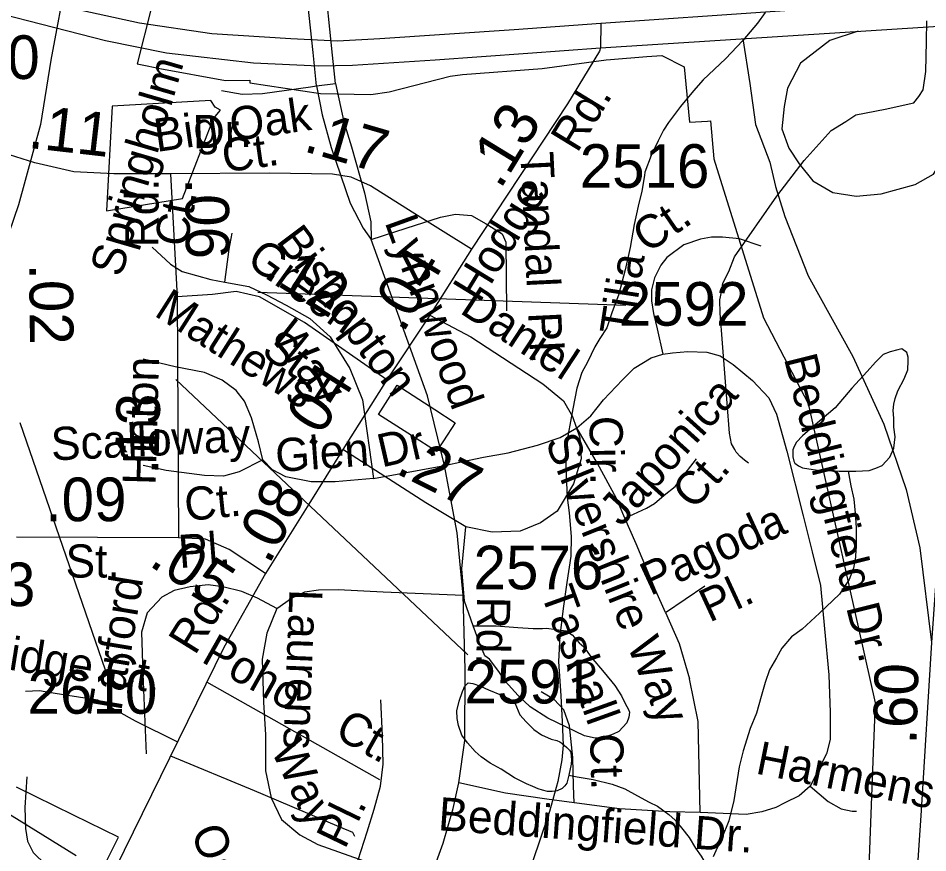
# Model space of a CAD drawing. Extents: x 2169602 to 2449496, y 721995 to 810662.
# Drawn here: x 2384295 to 2386902, y 807063 to 809455 of the extents above; entities that cross this region are included whole.
import ezdxf

# ---------------------------------------------------------------- set-up
doc = ezdxf.new("R2010")
doc.units = 0
doc.layers.add('Default', color=7, linetype='Continuous')

msp = doc.modelspace()

# ---------------------------------------------------------------- linework, layer by layer
at = {"layer": 'Default'}
for p, q in [((2386898.1, 809388.2), (2386899.2, 809447.6)), ((2385149.8, 809260.8), (2385204.9, 809268.1)), ((2385132.9, 809258.4), (2385149.8, 809260.8)), ((2384981.8, 808669.6), (2386036.8, 808632.3)), ((2384747.4, 808419.2), (2385583.9, 807630.6)), ((2384299.8, 808296.6), (2384544.9, 807587.9)), ((2385570.6, 807801.7), (2385562.9, 807879.8)), ((2386150.1, 807751.6), (2386263, 807828.1)), ((2385051, 807430.8), (2384835.8, 807552.2)), ((2385331.6, 807272.5), (2385051, 807430.8)), ((2384732, 807340.8), (2384971.3, 807241.6)), ((2385888.4, 807206.2), (2385887, 807255.4)), ((2385896.6, 807205.1), (2385888.4, 807206.2))]:
    msp.add_line(p, q, dxfattribs=at)
for points in [[(2385965.2, 809439.6), (2385716.8, 809421.6), (2385331.7, 809395.4), (2385210.5, 809389.3), (2385076.4, 809395.4), (2384850.4, 809410.1), (2384642.7, 809440.5), (2384406.2, 809491.8), (2383989.7, 809613.2), (2383518.9, 809726.3), (2383186.6, 809793.4), (2383105.4, 809801.9)], [(2383099.6, 809733.3), (2383296, 809704.3), (2383537.2, 809652), (2384068.2, 809513.8), (2384545.4, 809391.3), (2384720.6, 809355.7), (2384969.7, 809327.4), (2385155.5, 809318.4), (2385253.4, 809320.2), (2385490.2, 809335.2), (2385755.4, 809354.7), (2385964.3, 809369.7)], [(2384435.3, 809586.3), (2384389.3, 809335), (2384359.1, 809150.2), (2384296.1, 808919.7), (2384209.8, 808671.1), (2384138.7, 808429.5), (2384087.9, 808216.3), (2384067.6, 808059), (2383959.9, 807193.7)], [(2385204.9, 809268.1), (2385195.7, 809348.9), (2385172, 809582.8)], [(2385149.8, 809260.8), (2385140.6, 809356.3), (2385116.8, 809578.2)], [(2386963.8, 809509.7), (2385965.2, 809439.6)], [(2384677.7, 809486.9), (2384636.7, 809324.5), (2384664.7, 809318.2), (2384701, 809311.2), (2384889.5, 809276), (2384959.5, 809277.1), (2384959, 809269.8), (2385162, 809239.5), (2385306.2, 809236.6), (2385358.7, 809243.9), (2385533.5, 809289.1), (2385568.7, 809293.4), (2385796.5, 809310.4), (2385980.7, 809336), (2385993, 809337), (2386097, 809344.9), (2386139.5, 809348.1), (2386203.7, 809315.4), (2386219, 809156.6), (2386270.2, 809159.8), (2386279.5, 809160.4), (2386289.2, 809052.1), (2386431, 808596), (2386559, 808350.9), (2386751, 807492.5), (2386744.7, 807326.1), (2386729.5, 806921.7)], [(2384677.7, 809486.9), (2384636.7, 809324.5), (2384664.7, 809318.2), (2384701, 809311.2), (2384889.5, 809276), (2384959.5, 809277.1), (2384959, 809269.8), (2385162, 809239.5), (2385306.2, 809236.6), (2385358.7, 809243.9), (2385533.5, 809289.1), (2385568.7, 809293.4), (2385796.5, 809310.4), (2385980.7, 809336), (2385993, 809337), (2386097, 809344.9), (2386139.5, 809348.1), (2386203.7, 809315.4), (2386219, 809156.6), (2386270.2, 809159.8), (2386279.5, 809160.4), (2386289.2, 809052.1), (2386431, 808596), (2386559, 808350.9), (2386751, 807492.5), (2386744.7, 807326.1), (2386729.5, 806921.7)], [(2386435.7, 809471.2), (2386413.8, 809440.9), (2386371.7, 809390.9), (2386322.3, 809338.7), (2386258.3, 809278.6), (2386230.5, 809246.4), (2386192.9, 809202.2), (2386158.9, 809156.2), (2386144.9, 809133.9), (2386129, 809103.9), (2386109.7, 809061.8), (2386091.4, 809013.9), (2386089.8, 809004), (2386082, 808959.7), (2386072.2, 808915.8), (2386060.5, 808863.6), (2386048.6, 808797.6), (2386035, 808733.6), (2386015.4, 808661.5), (2385997.5, 808613.5), (2385981.9, 808567.6), (2385961.8, 808537.3), (2385947.7, 808513.5), (2385926.4, 808469.3), (2385910.4, 808439.3), (2385896.6, 808395.1), (2385884.9, 808335.2), (2385871.2, 808263.1), (2385863.4, 808211.1), (2385865.7, 808145.1), (2385868.1, 808081), (2385873.9, 808037.1), (2385880.4, 807969.2), (2385878.8, 807913.1), (2385867.1, 807837.4), (2385857.3, 807763), (2385847.6, 807685.3), (2385843.7, 807611.3), (2385850.5, 807513.3), (2385854.6, 807439.3), (2385857.1, 807371.2), (2385853, 807329.2), (2385841.3, 807267.2), (2385817.7, 807181.2), (2385788.2, 807093.2), (2385756.6, 807001)], [(2385965.2, 809439.6), (2385964.3, 809369.7)], [(2385964.3, 809369.7), (2386963.4, 809434.3)], [(2386963.4, 809434.3), (2386960.3, 809210), (2386973, 808971.4), (2386947.4, 808328.1), (2386929.5, 807909.2), (2386912.3, 807665.8), (2386882.6, 807184.4), (2386860.4, 806843.7), (2386893.7, 806673.4), (2386903.6, 806591.9), (2386931.4, 806493.5), (2386977.9, 806292)], [(2386702.3, 809417.4), (2386620.8, 809391.3), (2386537, 809326.4), (2386500.1, 809254.1), (2386490, 809202.1), (2386483.3, 809138.2), (2386503.4, 809082.8), (2386533.7, 809037.4), (2386572.2, 808989.3), (2386629.4, 808955.1), (2386696.5, 808945), (2386768.7, 808951.7), (2386866.1, 808978), (2386918.5, 809008.3), (2386943.8, 809049.1), (2386965.2, 809117.3)], [(2386388.2, 808180.2), (2386376.4, 808188.4), (2386364.6, 808198.7), (2386352.9, 808210.9), (2386349.1, 808219), (2386339.4, 808235.2), (2386334.1, 808265.3), (2386307.1, 808609.9), (2386305.9, 808647.9), (2386310.4, 808669.8), (2386314.9, 808695.7), (2386331.5, 808729.4), (2386348.3, 808771), (2386469.6, 808944.5), (2386547.5, 809046.9), (2386625.1, 809133.3), (2386667.5, 809158.5), (2386695.9, 809177.9), (2386780, 809194.2), (2386862.2, 809212.5), (2386876.6, 809230.2), (2386888.9, 809249.9), (2386896, 809301.8), (2386898.1, 809388.2)], [(2386371.9, 809396), (2386391.8, 809267.6), (2386408.6, 809150), (2386449.2, 809042.6), (2386465.2, 808972.6), (2386492.2, 808886.6), (2386559.2, 808716.4), (2386687.1, 808485.4), (2386775.6, 808291.3), (2386839.5, 808104.5), (2386878.9, 807937.4), (2386912.3, 807665.8)], [(2385964.3, 809369.7), (2385961.4, 809360.8), (2385869.8, 809210), (2385594.1, 808793.2)], [(2385204.9, 809268.1), (2385228.8, 809158), (2385250.8, 809086.4), (2385287.5, 808954.2), (2385305.9, 808871.5), (2385307.1, 808820.8)], [(2384878.1, 809247.9), (2384936.9, 809236.9), (2384995.6, 809238.7), (2385132.9, 809258.4)], [(2385149.8, 809260.8), (2385166.3, 809178.2), (2385192, 809084.5), (2385247.1, 808924.8), (2385283.8, 808853.2), (2385307.1, 808820.8)], [(2384859.4, 809200.4), (2384847.2, 809218.8), (2384564.7, 809202.8), (2384548.7, 808902.5), (2384765.7, 808938.5), (2384855.2, 809167.1), (2384875.2, 809190.9), (2384859.4, 809200.4)], [(2384859.4, 809200.4), (2384847.2, 809218.8), (2384564.7, 809202.8), (2384548.7, 808902.5), (2384765.7, 808938.5), (2384855.2, 809167.1), (2384875.2, 809190.9), (2384859.4, 809200.4)], [(2384731.9, 809008.9), (2384569.7, 809008.9), (2384454.6, 809014.2), (2384342.6, 809040.4), (2384178.9, 809091.7)], [(2385594.1, 808793.2), (2385424.1, 808899), (2385304.8, 808974.4), (2385249.3, 808999.5), (2385196.5, 809007.9), (2385015.5, 809011), (2384731.9, 809008.9)], [(2384731.9, 809008.9), (2384750.7, 808656.1)], [(2385307.1, 808820.8), (2385406.8, 808853.2), (2385505.9, 808884.4), (2385548.2, 808893.6), (2385594.1, 808889.9), (2385636.3, 808866), (2385682.2, 808836.7), (2385693.2, 808812.8), (2385695, 808616.3)], [(2384887.1, 808698.5), (2384899.8, 808793.3), (2384908.9, 808838.9)], [(2386424.2, 808801.8), (2386362.7, 808822.9), (2386314.1, 808827.5), (2386282, 808827.5), (2386250.7, 808822), (2386202.9, 808805.7), (2386153.8, 808769.3), (2386137.4, 808747.4), (2386119.2, 808710.9), (2386110.1, 808676.3), (2386110.1, 808645.3), (2386115.5, 808608.9), (2386126.4, 808565.1), (2386142.8, 808492.2)], [(2384679.4, 808798.8), (2384732.2, 808749.6), (2384765, 808729.5), (2384847, 808705.8), (2384887.1, 808698.5)], [(2385517.2, 808173.3), (2385468.7, 808372.8), (2385307.1, 808820.8)], [(2385594.1, 808793.2), (2385475.4, 808603.7)], [(2384887.1, 808698.5), (2384956.3, 808685.8), (2385007.3, 808662.1), (2385063.7, 808632.9), (2385131.1, 808594.7), (2385189.4, 808541.8), (2385245.9, 808450.7), (2385282.3, 808361.4), (2385313.2, 808135.4)], [(2385351.9, 808418.4), (2385115.9, 808582.8), (2384987.2, 808656.1), (2384920.2, 808671.8), (2384852.2, 808663.4), (2384750.7, 808656.1)], [(2384750.7, 808656.1), (2384754.4, 807966)], [(2385475.4, 808603.7), (2385592.5, 808541.9), (2385798.7, 808406.8), (2385857.8, 808358.7), (2385884, 808313.6), (2385904.9, 808251.9), (2385909.1, 808192.2), (2385887.1, 808121), (2385839.5, 808042.4), (2385792.4, 808008.9), (2385733.8, 807984.9), (2385653.2, 807981.7), (2385577.9, 807997.4), (2385463.8, 808066.5), (2385225.8, 808219.4)], [(2385475.4, 808603.7), (2385351.9, 808418.4)], [(2385896, 808280.8), (2385936.1, 808315.5), (2385972.5, 808361), (2386027.4, 808418.5), (2386060.8, 808451.9), (2386109, 808481.5), (2386142.8, 808492.2)], [(2386142.8, 808492.2), (2386170.2, 808495.9), (2386213.9, 808499.5), (2386268.5, 808497.7), (2386307.3, 808487.1), (2386344.4, 808463), (2386399.9, 808416.7), (2386446.3, 808366.6), (2386468.5, 808320.3), (2386498.2, 808214.6), (2386544.5, 808029.2), (2386570.5, 807925.4), (2386594.5, 807829), (2386605.7, 807704.8), (2386618.6, 807573.2), (2386622.3, 807465.7), (2386622.3, 807387.9), (2386611.2, 807347.1), (2386564.9, 807254.4)], [(2386673.5, 808156.6), (2386695.6, 808156.9), (2386733.8, 808158.8), (2386753.5, 808165.1), (2386771.3, 808173), (2386793.2, 808197.3), (2386805.1, 808223), (2386808.8, 808255.3), (2386805.1, 808283.1), (2386805.1, 808309), (2386802.9, 808330.9), (2386804.5, 808348.9), (2386808.6, 808365.3), (2386816.4, 808387.2), (2386834.5, 808421), (2386844.3, 808447.1), (2386846.1, 808473.2), (2386845.9, 808483.4), (2386842, 808497.3), (2386827.9, 808507.2), (2386816, 808504.9), (2386794.3, 808498.9), (2386774.2, 808491), (2386762.1, 808479), (2386751.8, 808468.8), (2386728.4, 808442.8), (2386684.6, 808394.6), (2386636.6, 808338.6), (2386579.2, 808290), (2386542.9, 808257.8), (2386525.4, 808239.8), (2386519.1, 808227.8), (2386515.4, 808217.8), (2386515.2, 808209.7), (2386515.4, 808197.9), (2386517.7, 808185.8), (2386521.3, 808180), (2386531.6, 808171.9), (2386543.3, 808166.1), (2386585.7, 808160.1), (2386647.5, 808156.4), (2386673.5, 808156.6)], [(2384996.3, 808189.7), (2384983.6, 808240.7), (2384963.6, 808310), (2384943.5, 808357.4), (2384919.8, 808388.4), (2384879.8, 808417.5), (2384828.8, 808439.4), (2384745, 808455.8), (2384653.9, 808477.7)], [(2385351.9, 808418.4), (2385225.8, 808219.4)], [(2385514.5, 808243.7), (2385494.2, 808212.8), (2385422, 808259.3), (2385327.5, 808319.6), (2385381.5, 808402.9), (2385489.7, 808333.7), (2385547.7, 808295.7), (2385514.5, 808243.7)], [(2385514.5, 808243.7), (2385494.2, 808212.8), (2385422, 808259.3), (2385327.5, 808319.6), (2385381.5, 808402.9), (2385489.7, 808333.7), (2385547.7, 808295.7), (2385514.5, 808243.7)], [(2385517.2, 808173.3), (2385569.7, 808184.9), (2385628.3, 808197), (2385699.4, 808209.8), (2385783.1, 808231.6), (2385848.7, 808253.5), (2385896, 808280.8)], [(2386033.6, 808022), (2386009.9, 808078.5), (2385955.2, 808178.8), (2385896, 808280.8)], [(2385225.8, 808219.4), (2385128.5, 808062.3), (2385004.5, 807863.4)], [(2384996.3, 808189.7), (2384928.9, 808155.1), (2384883.4, 808142.3), (2384828.8, 808144.1), (2384719.5, 808158.7), (2384653.9, 808173.3)], [(2385313.2, 808135.4), (2385204, 808125.9), (2385134.8, 808125.9), (2385061.9, 808140.5), (2385023.7, 808160.5), (2384996.3, 808189.7)], [(2385313.2, 808135.4), (2385517.2, 808173.3)], [(2385562.9, 807879.8), (2385553.1, 807979.8), (2385517.2, 808173.3)], [(2386033.6, 808022), (2386095.5, 808051.2), (2386119.2, 808064), (2386146.5, 808087.6), (2386177.6, 808112.7), (2386238.7, 808192.4)], [(2386673.5, 808156.6), (2386681.7, 808114.7), (2386689.9, 808076.6), (2386693.8, 808036.6), (2386696.3, 807994.5), (2386696.5, 807954.7), (2386694.6, 807910.8), (2386688.9, 807878.8), (2386676.6, 807846.6), (2386649.3, 807804.5), (2386591.3, 807750.3), (2386541.6, 807704), (2386511.5, 807682.1), (2386483.6, 807649.8), (2386468, 807621.8), (2386448.3, 807587.8), (2386436.2, 807551.5), (2386424.6, 807511.5), (2386410.6, 807463.7), (2386392.6, 807419.4), (2386373.1, 807355.4), (2386361.4, 807309.3), (2386346, 807213.5), (2386332.1, 807155.1), (2386312.2, 807105.4), (2386294.4, 807069.2), (2386286.6, 807051.3)], [(2386150.1, 807751.6), (2386122.8, 807813.5), (2386066.3, 807948.4), (2386033.6, 808022)], [(2385599.2, 807713.9), (2385574, 807784), (2385566.9, 807877), (2385577.9, 807997.4)], [(2384754.4, 807966), (2384290.8, 807968.1)], [(2385004.5, 807863.4), (2384899.8, 807932.5), (2384831.8, 807961.8), (2384754.4, 807966)], [(2385004.5, 807863.4), (2384884.7, 807651.9), (2384599, 807069.7), (2384315.4, 806493.7), (2384106.2, 806081.2), (2383993.7, 805882.2)], [(2385036.3, 807763.1), (2384981.3, 807792.5), (2384936.5, 807812.1), (2384881.6, 807825), (2384839.9, 807831.1), (2384787.9, 807825), (2384742.6, 807815.3), (2384707.1, 807795.9), (2384665.1, 807750.7), (2384648.9, 807695.7), (2384652.1, 807576.1), (2384661.8, 807346.5)], [(2385036.3, 807763.1), (2385078.6, 807792.5), (2385117.1, 807810.9), (2385155.7, 807816.4), (2385212.6, 807818.2), (2385341.1, 807810.9), (2385570.6, 807801.7)], [(2385558.4, 807263.5), (2385575.1, 807384.9), (2385576.1, 807588.7), (2385570.6, 807801.7)], [(2385036.3, 807763.1), (2385007.6, 807692.5), (2384994.7, 807618.1), (2384997.9, 807495.2), (2385004.4, 807401.5), (2385004.4, 807298), (2385020.5, 807220.4), (2385049.6, 807159), (2385102.4, 807115), (2385153.8, 807087.4), (2385302.5, 807034.2)], [(2386150.1, 807751.6), (2386189.3, 807663.4), (2386219.3, 807561.3)], [(2385632.9, 807628.1), (2385616.4, 807666.4), (2385599.2, 807713.9)], [(2385599.2, 807713.9), (2385665.3, 807713.4), (2385727.4, 807708.7), (2385771.5, 807705.8), (2385797.6, 807706.3), (2385809.6, 807706.6), (2385864.3, 807699.6), (2385882.9, 807688.2), (2385902.9, 807665.3), (2385915.8, 807653.8)], [(2385915.8, 807653.8), (2385937.4, 807623.4), (2385974.5, 807580.1), (2386005.2, 807542.8), (2386024, 807513.3), (2386034.3, 807491.5), (2386044.7, 807473.6), (2386047, 807465.8), (2386045.3, 807451.6), (2386039.6, 807435.5), (2386028, 807423.4), (2386016.1, 807411), (2386000.4, 807402.8), (2385982.5, 807396.3), (2385964.4, 807391.9), (2385948.5, 807391.6), (2385918.3, 807398.8), (2385813.1, 807448.6), (2385762.5, 807481.6), (2385728.5, 807513.6), (2385691.3, 807555.1), (2385672.7, 807582.3), (2385645.5, 807618), (2385632.9, 807628.1)], [(2385873.4, 807285.4), (2385867.6, 807263.1), (2385862.1, 807255), (2385853.9, 807247.4), (2385839.8, 807241), (2385825.8, 807239), (2385811.9, 807239.1), (2385797.9, 807242.8), (2385785.8, 807246.7), (2385769.8, 807252.8), (2385751.6, 807260.8), (2385717.5, 807278.5), (2385679.6, 807302.6), (2385647.6, 807320.4), (2385621.8, 807338.1), (2385605.2, 807353.9), (2385583.2, 807378), (2385567, 807399.9), (2385557.2, 807427.7), (2385553.3, 807447.8), (2385552.7, 807469.8), (2385558.6, 807498.1), (2385568.9, 807525.8), (2385572.8, 807533.7), (2385574.6, 807539.9), (2385584.9, 807550.1), (2385598.4, 807548.1), (2385620.6, 807540.3), (2385642.7, 807530), (2385680.8, 807514.5), (2385703, 807504.3), (2385711, 807498.6), (2385718.8, 807492.5), (2385732.7, 807458.8), (2385751.2, 807438.6), (2385772.9, 807417), (2385795.1, 807401.1), (2385823.1, 807389.1), (2385839.1, 807385.1), (2385847.3, 807381), (2385853.5, 807377.3), (2385867.6, 807365.4), (2385875.2, 807357.3), (2385879.3, 807351.4), (2385879.5, 807339.2), (2385881.2, 807329.2), (2385879.5, 807317.3), (2385873.4, 807285.4)], [(2386249.4, 807178.6), (2386243.9, 807439.2), (2386219.3, 807561.3)], [(2384316.2, 807526.1), (2384356.1, 807528.3), (2384382.7, 807523.9), (2384522.3, 807501.7), (2384630.9, 807441.8), (2384751.9, 807381.3)], [(2385887, 807255.4), (2385884.7, 807336), (2385875.5, 807426.8), (2385858.8, 807473.1), (2385831, 807502.8), (2385793.7, 807524.6)], [(2385269.1, 807043.2), (2385295.4, 807123.7), (2385315.9, 807188.1), (2385333.5, 807253.9), (2385340.8, 807316.8), (2385339.3, 807398.7), (2385334.9, 807501.1)], [(2384319.8, 807280.7), (2384314.4, 807192.8), (2384315.8, 807132.9), (2384322.4, 807096.9), (2384338.4, 807063.6), (2384374.3, 807029), (2384416.9, 807006.4), (2384480.8, 806995.7), (2384561.6, 806993.5), (2384623, 806987.7), (2384700.5, 806962.8), (2384747.3, 806921.8), (2384772.1, 806875), (2384807.2, 806794.6)], [(2385476, 806988.3), (2385512.7, 807091.1), (2385542.1, 807190.3), (2385558.4, 807263.5)], [(2385888.4, 807206.2), (2385810.6, 807217.3), (2385692, 807234), (2385558.4, 807263.5)], [(2385873.4, 807285.4), (2385897.4, 807281.3), (2385943.3, 807273.6), (2385997.4, 807259.7), (2386033.9, 807246.1), (2386069.6, 807226.1), (2386103.7, 807208.3), (2386127.6, 807196.6), (2386160.2, 807172.6), (2386177.9, 807156.6), (2386195.9, 807134.8), (2386218.1, 807106.7), (2386236.5, 807076.7), (2386252.5, 807053.2), (2386272.8, 807018.9)], [(2384539.2, 807019.7), (2384582.7, 807107.6), (2384454.2, 807170.8), (2384290.2, 807251.5)], [(2384539.2, 807019.7), (2384582.7, 807107.6), (2384454.2, 807170.8), (2384290.2, 807251.5)], [(2384971.3, 807241.6), (2384996.5, 807231.2), (2385213.7, 807138.1), (2385253.5, 807122.6), (2385259.5, 807111.2)], [(2386564.9, 807254.4), (2386533.4, 807226.6), (2386492.6, 807206.2), (2386466.7, 807193.2), (2386425.9, 807180.2), (2386381.4, 807172.8), (2386249.4, 807178.6)], [(2386564.9, 807254.4), (2386616.8, 807209.9), (2386653.9, 807189.5), (2386685.4, 807182.1), (2386697.4, 807182.1)], [(2384234.7, 807043.6), (2384250.5, 807140.1), (2384250.2, 807186.3), (2384461.5, 807055.1)], [(2384234.7, 807043.6), (2384250.5, 807140.1), (2384250.2, 807186.3), (2384461.5, 807055.1)], [(2386249.4, 807178.6), (2386162.7, 807180.2), (2386018.2, 807189.5), (2385896.6, 807205.1)]]:
    msp.add_lwpolyline(points, dxfattribs=at)

# ---------------------------------------------------------------- texts
for s, height, p in [('2590', 125, (2383985.4, 809280.8)), ('2516', 125, (2385904.4, 808968.9)), ('2592', 125, (2386016.3, 808573.7)), ('.09', 125, (2384373.3, 808013.5)), ('St.', 95, (2384431.1, 807851.9)), ('2576', 125, (2385600.2, 807818.3)), ('2593', 125, (2383972.6, 807770.1)), ('2591', 125, (2385573.9, 807491.2)), ('2610', 125, (2384322.1, 807461.8))]:
    msp.add_text(s, height=height, dxfattribs=at).set_placement(p)
for s, height, rotation, p in [('Springholm', 95, 73.7642, (2384590.7, 808709.7)), ('Rd.', 95, 58.5737, (2385897.1, 809066.3)), ('Big Oak', 95, 8.1318, (2384691.8, 809071.4)), ('.11', 125, 353.4503, (2384321, 809083.7)), ('.13', 125, 58.5737, (2385676.9, 808961.9)), ('Dr.', 95, 1.381, (2384796.7, 809081.9)), ('.17', 125, 343.719, (2385109.5, 809074.8)), ('Ct.', 95, 8.1318, (2384886.2, 809012.4)), ('Tandal  Pl.', 95, 272.8008, (2385734, 809069.8)), ('Rd.', 95, 89.6362, (2384697, 808797.9)), ('.06', 125, 270.6081, (2384773.7, 808996.6)), ('Hodge', 95, 58.5737, (2385617.2, 808635.7)), ('Ct.', 95, 78.8465, (2384777.3, 808795.3)), ('Ct.', 95, 34.4248, (2386098.4, 808779)), ('Lynnwood', 95, 289.8281, (2385344.8, 808870.8)), ('Bishopton', 95, 306.8582, (2385032, 808815.7)), ('Green', 95, 324.1675, (2384945.1, 808752.6)), ('.12', 125, 328.1288, (2384993.7, 808715.8)), ('.04', 125, 59.0493, (2385397.7, 808549.8)), ('Tilia', 95, 81.2558, (2386055.3, 808542.9)), ('.02', 125, 270.5206, (2384327, 808751)), ('Mathews', 95, 327.543, (2384681.5, 808604.3)), ('Daniel', 95, 326.7209, (2385557.5, 808612.1)), ('Way', 95, 306.8582, (2385013.3, 808542.3)), ('St.', 95, 324.175, (2384988.2, 808492.9)), ('Beddingfield Dr.', 95, 284.0333, (2386489.3, 808480)), ('Hinton', 95, 88.4294, (2384688.9, 808116.3)), ('.04', 125, 57.586, (2385137.4, 808216.5)), ('Japonica', 95, 48.0184, (2386023.3, 807995)), ('.13', 125, 88.4294, (2384696.5, 808146.1)), ('Cir.', 95, 271.0237, (2385932, 808314.6)), ('Scalloway', 95, 2.6563, (2384391.3, 808187.4)), ('Glen', 95, 4.0872, (2385035.6, 808154.2)), ('Dr.', 95, 12.9099, (2385337.1, 808167.1)), ('Silvershire Way', 95, 291.9175, (2385804.5, 808242.3)), ('.27', 125, 333.4232, (2385373.4, 808152.3)), ('Ct.', 95, 48.0184, (2386231.7, 808042.5)), ('.08', 125, 61.9447, (2385013.9, 807886.5)), ('Ct.', 95, 5.7811, (2384776.4, 808013.5)), ('Pagoda', 95, 24.78, (2386106.8, 807798.5)), ('Pl.', 95, 4.4003, (2384757.8, 807878.8)), ('.05', 125, 327.2513, (2384666.4, 807888.4)), ('Tarford', 95, 80.5552, (2384587, 807445.1)), ('Tashall ', 95, 289.795, (2385792, 807808.2)), ('Pl.', 95, 24.78, (2386276.1, 807722.2)), ('Rd.', 95, 58.1898, (2384801.7, 807626.6)), ('Laurens', 95, 267.7466, (2385072.9, 807819.7)), ('Rd.', 95, 269.2271, (2385610.7, 807797.7)), ('Keith Ridge Ct.', 95, 350.9758, (2383854.1, 807653.8)), ('Poho    Ct.', 95, 330.5665, (2384816.6, 807612.2)), ('.60', 125, 88.4294, (2386869.2, 807372.8)), ('Way', 95, 295.4627, (2385018.2, 807358.5)), ('Ct.', 95, 271.6362, (2385933.7, 807404.5)), ('Harmens Creek Rd.', 95, 348.6004, (2386405.5, 807290.9)), ('Beddingfield Dr.', 95, 355.8668, (2385496.9, 807128.2)), ('Mingo  Pl.', 95, 64.2003, (2385050.3, 806695.9)), ('Oakgrove', 95, 291.0968, (2384789.1, 807123.8))]:
    msp.add_text(s, height=height, rotation=rotation, dxfattribs=at).set_placement(p)

doc.saveas('drawing.dxf')
